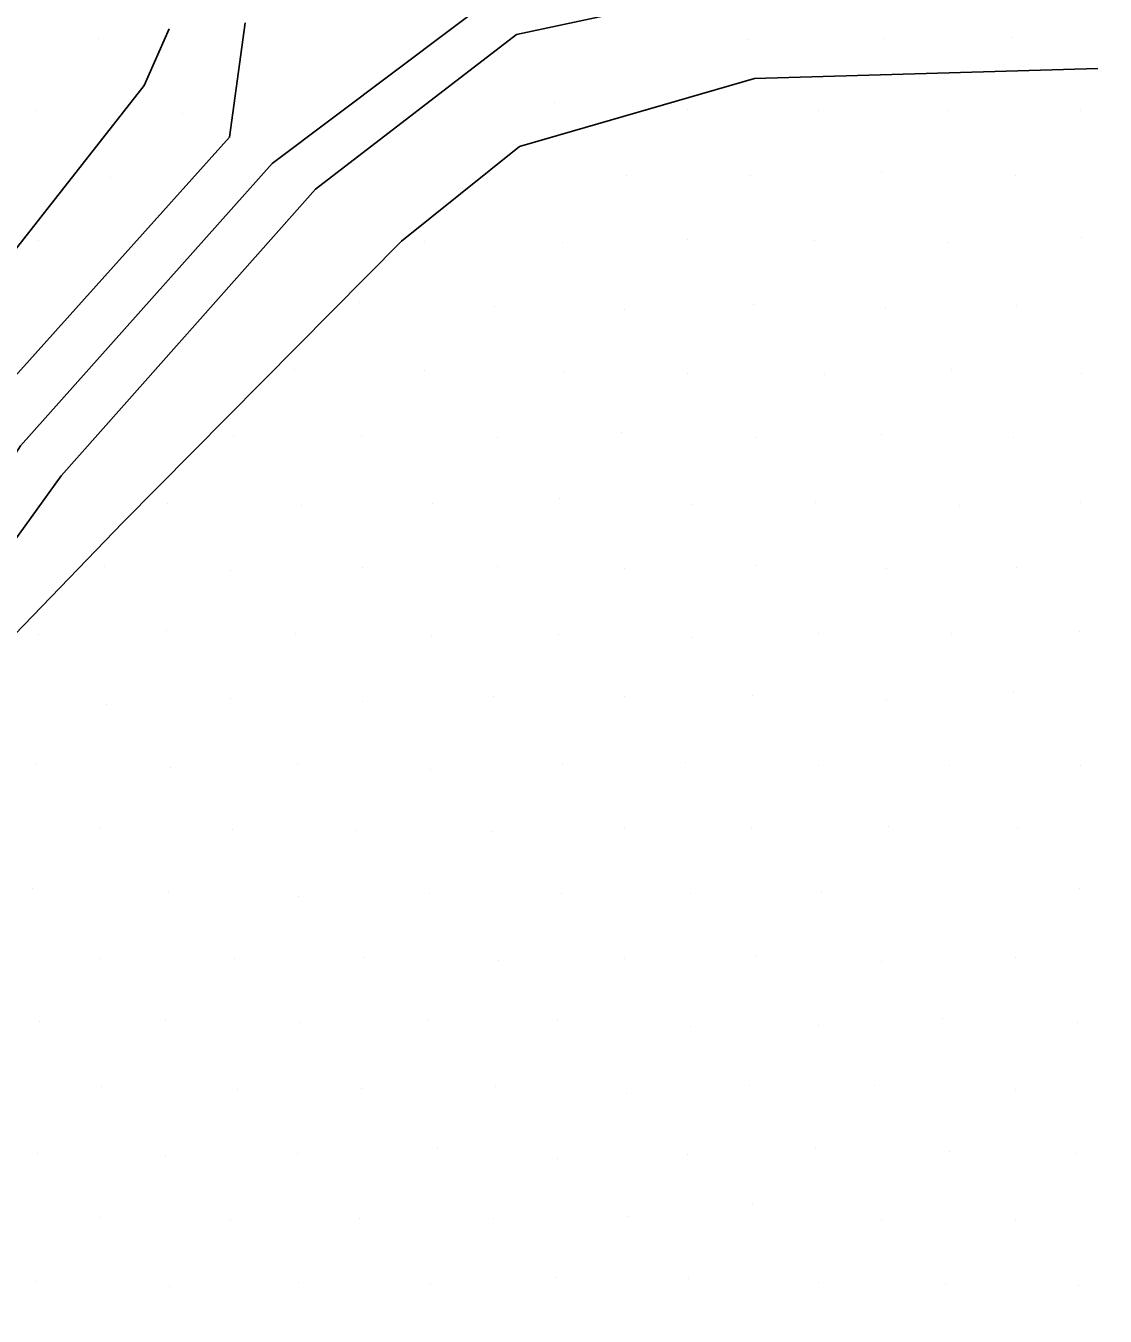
# Model space of a CAD drawing. Extents: x 1602514 to 1609837, y 863887 to 871157.
# Drawn here: x 1606751.66 to 1606786.77, y 865374.89 to 865416.86 of the extents above; entities that cross this region are included whole.
import ezdxf

# ---------------------------------------------------------------- set-up
doc = ezdxf.new("R2010")
doc.units = 0
for name, color, linetype in [('Survey-Flow line', 7, 'Continuous'), ('Survey-Ridge Lines', 7, 'Continuous'), ('Survey-Spot dirt', 7, 'Continuous')]:
    doc.layers.add(name, color=color, linetype=linetype)

msp = doc.modelspace()

# ---------------------------------------------------------------- linework, layer by layer
at = {"layer": 'Survey-Flow line'}
msp.add_lwpolyline([(1606674.781, 865308.888), (1606685.892, 865330.035), (1606699.696, 865351.14), (1606710.567, 865373.161), (1606720.62, 865382.182), (1606734.677, 865386.932), (1606746.276, 865395.047), (1606751.483, 865403.196), (1606759.678, 865412.375), (1606767.564, 865418.324)], dxfattribs=at)
msp.add_lwpolyline([(1606674.781, 865308.888), (1606685.892, 865330.035), (1606699.696, 865351.14), (1606710.567, 865373.161), (1606720.62, 865382.182), (1606734.677, 865386.932), (1606746.276, 865395.047), (1606751.483, 865403.196), (1606759.678, 865412.375), (1606767.564, 865418.324)], dxfattribs=at)
at = {"layer": 'Survey-Ridge Lines'}
for points in [[(1606767.618, 865416.572), (1606775.477, 865418.251), (1606786.775, 865417.526)], [(1606767.618, 865416.572), (1606775.477, 865418.251), (1606786.775, 865417.526)], [(1606707.518, 865375.532), (1606719.785, 865385.226), (1606733.028, 865391.291), (1606742.258, 865399.533), (1606748.226, 865405.648), (1606755.51, 865414.914), (1606756.322, 865416.76)], [(1606707.518, 865375.532), (1606719.785, 865385.226), (1606733.028, 865391.291), (1606742.258, 865399.533), (1606748.226, 865405.648), (1606755.51, 865414.914), (1606756.322, 865416.76)], [(1606709.525, 865373.973), (1606720.299, 865383.366), (1606734.256, 865388.055), (1606745.524, 865395.89), (1606750.167, 865404.195), (1606758.29, 865413.233), (1606758.798, 865416.952)], [(1606709.525, 865373.973), (1606720.299, 865383.366), (1606734.256, 865388.055), (1606745.524, 865395.89), (1606750.167, 865404.195), (1606758.29, 865413.233), (1606758.798, 865416.952)], [(1606711.612, 865372.351), (1606720.952, 865381.006), (1606735.107, 865385.811), (1606747.032, 865394.207), (1606752.811, 865402.217), (1606761.087, 865411.541), (1606767.618, 865416.572)], [(1606711.612, 865372.351), (1606720.952, 865381.006), (1606735.107, 865385.811), (1606747.032, 865394.207), (1606752.811, 865402.217), (1606761.087, 865411.541), (1606767.618, 865416.572)], [(1606712.864, 865371.378), (1606722.502, 865375.399), (1606735.746, 865384.128), (1606747.755, 865393.401), (1606754.825, 865400.71), (1606763.883, 865409.849), (1606767.716, 865412.928), (1606775.364, 865415.146), (1606786.535, 865415.468)], [(1606712.864, 865371.378), (1606722.502, 865375.399), (1606735.746, 865384.128), (1606747.755, 865393.401), (1606754.825, 865400.71), (1606763.883, 865409.849), (1606767.716, 865412.928), (1606775.364, 865415.146), (1606786.535, 865415.468)]]:
    msp.add_lwpolyline(points, dxfattribs=at)
at = {"layer": 'Survey-Spot dirt'}
for p, q in [((1606754.036, 865416.454), (1606754.036, 865416.454)), ((1606754.036, 865416.454), (1606754.036, 865416.454)), ((1606775.127, 865416.397), (1606775.127, 865416.397)), ((1606775.127, 865416.397), (1606775.127, 865416.397)), ((1606779.549, 865416.442), (1606779.549, 865416.442)), ((1606779.549, 865416.442), (1606779.549, 865416.442)), ((1606783.744, 865416.482), (1606783.744, 865416.482)), ((1606783.744, 865416.482), (1606783.744, 865416.482)), ((1606768.857, 865414.375), (1606768.857, 865414.375)), ((1606768.857, 865414.375), (1606768.857, 865414.375)), ((1606751.978, 865414.116), (1606751.978, 865414.116)), ((1606751.978, 865414.116), (1606751.978, 865414.116)), ((1606756.757, 865414.02), (1606756.757, 865414.02)), ((1606756.757, 865414.02), (1606756.757, 865414.02)), ((1606773.187, 865414.119), (1606773.187, 865414.119)), ((1606773.187, 865414.119), (1606773.187, 865414.119)), ((1606777.434, 865414.087), (1606777.434, 865414.087)), ((1606777.434, 865414.087), (1606777.434, 865414.087)), ((1606781.65, 865414.116), (1606781.65, 865414.116)), ((1606781.65, 865414.116), (1606781.65, 865414.116)), ((1606785.984, 865414.089), (1606785.984, 865414.089)), ((1606785.984, 865414.089), (1606785.984, 865414.089)), ((1606754.418, 865411.934), (1606754.418, 865411.934)), ((1606754.418, 865411.934), (1606754.418, 865411.934)), ((1606766.731, 865412.063), (1606766.731, 865412.063)), ((1606766.731, 865412.063), (1606766.731, 865412.063)), ((1606771.199, 865411.979), (1606771.199, 865411.979)), ((1606771.199, 865411.979), (1606771.199, 865411.979)), ((1606775.249, 865411.994), (1606775.249, 865411.994)), ((1606775.249, 865411.994), (1606775.249, 865411.994)), ((1606779.505, 865412.11), (1606779.505, 865412.11)), ((1606779.505, 865412.11), (1606779.505, 865412.11)), ((1606783.855, 865411.979), (1606783.855, 865411.979)), ((1606783.855, 865411.979), (1606783.855, 865411.979)), ((1606752.066, 865409.88), (1606752.066, 865409.88)), ((1606752.066, 865409.88), (1606752.066, 865409.88)), ((1606764.637, 865409.827), (1606764.637, 865409.827)), ((1606764.637, 865409.827), (1606764.637, 865409.827)), ((1606769.124, 865409.803), (1606769.124, 865409.803)), ((1606769.124, 865409.803), (1606769.124, 865409.803)), ((1606773.184, 865409.9), (1606773.184, 865409.9)), ((1606773.184, 865409.9), (1606773.184, 865409.9)), ((1606777.311, 865409.87), (1606777.311, 865409.87)), ((1606777.311, 865409.87), (1606777.311, 865409.87)), ((1606781.66, 865409.793), (1606781.66, 865409.793)), ((1606781.66, 865409.793), (1606781.66, 865409.793)), ((1606786.016, 865409.969), (1606786.016, 865409.969)), ((1606786.016, 865409.969), (1606786.016, 865409.969)), ((1606762.513, 865407.847), (1606762.513, 865407.847)), ((1606762.513, 865407.847), (1606762.513, 865407.847)), ((1606766.9, 865407.715), (1606766.9, 865407.715)), ((1606766.9, 865407.715), (1606766.9, 865407.715)), ((1606771.135, 865407.621), (1606771.135, 865407.621)), ((1606771.135, 865407.621), (1606771.135, 865407.621)), ((1606775.327, 865407.797), (1606775.327, 865407.797)), ((1606775.327, 865407.797), (1606775.327, 865407.797)), ((1606779.622, 865407.656), (1606779.622, 865407.656)), ((1606779.622, 865407.656), (1606779.622, 865407.656)), ((1606783.874, 865407.747), (1606783.874, 865407.747)), ((1606783.874, 865407.747), (1606783.874, 865407.747)), ((1606760.414, 865405.668), (1606760.414, 865405.668)), ((1606760.414, 865405.668), (1606760.414, 865405.668)), ((1606764.645, 865405.649), (1606764.645, 865405.649)), ((1606764.645, 865405.649), (1606764.645, 865405.649)), ((1606769.14, 865405.627), (1606769.14, 865405.627)), ((1606769.14, 865405.627), (1606769.14, 865405.627)), ((1606773.185, 865405.56), (1606773.185, 865405.56)), ((1606773.185, 865405.56), (1606773.185, 865405.56)), ((1606777.627, 865405.529), (1606777.627, 865405.529)), ((1606777.627, 865405.529), (1606777.627, 865405.529)), ((1606781.764, 865405.689), (1606781.764, 865405.689)), ((1606781.764, 865405.689), (1606781.764, 865405.689)), ((1606786.017, 865405.536), (1606786.017, 865405.536)), ((1606786.017, 865405.536), (1606786.017, 865405.536)), ((1606758.403, 865403.534), (1606758.403, 865403.534)), ((1606758.403, 865403.534), (1606758.403, 865403.534)), ((1606762.597, 865403.543), (1606762.597, 865403.543)), ((1606762.597, 865403.543), (1606762.597, 865403.543)), ((1606766.996, 865403.455), (1606766.996, 865403.455)), ((1606766.996, 865403.455), (1606766.996, 865403.455)), ((1606771.024, 865403.642), (1606771.024, 865403.642)), ((1606771.024, 865403.642), (1606771.024, 865403.642)), ((1606775.428, 865403.463), (1606775.428, 865403.463)), ((1606775.428, 865403.463), (1606775.428, 865403.463)), ((1606779.509, 865403.551), (1606779.509, 865403.551)), ((1606779.509, 865403.551), (1606779.509, 865403.551)), ((1606783.783, 865403.455), (1606783.783, 865403.455)), ((1606783.783, 865403.455), (1606783.783, 865403.455)), ((1606756.273, 865401.326), (1606756.273, 865401.326)), ((1606756.273, 865401.326), (1606756.273, 865401.326)), ((1606760.64, 865401.244), (1606760.64, 865401.244)), ((1606760.64, 865401.244), (1606760.64, 865401.244)), ((1606764.882, 865401.318), (1606764.882, 865401.318)), ((1606764.882, 865401.318), (1606764.882, 865401.318)), ((1606769.022, 865401.5), (1606769.022, 865401.5)), ((1606769.022, 865401.5), (1606769.022, 865401.5)), ((1606773.318, 865401.276), (1606773.318, 865401.276)), ((1606773.318, 865401.276), (1606773.318, 865401.276)), ((1606777.338, 865401.339), (1606777.338, 865401.339)), ((1606777.338, 865401.339), (1606777.338, 865401.339)), ((1606782.037, 865401.258), (1606782.037, 865401.258)), ((1606782.037, 865401.258), (1606782.037, 865401.258)), ((1606785.971, 865401.356), (1606785.971, 865401.356)), ((1606785.971, 865401.356), (1606785.971, 865401.356)), ((1606754.23, 865399.26), (1606754.23, 865399.26)), ((1606754.23, 865399.26), (1606754.23, 865399.26)), ((1606762.625, 865399.24), (1606762.625, 865399.24)), ((1606762.625, 865399.24), (1606762.625, 865399.24)), ((1606766.989, 865399.284), (1606766.989, 865399.284)), ((1606766.989, 865399.284), (1606766.989, 865399.284)), ((1606771.141, 865399.22), (1606771.141, 865399.22)), ((1606771.141, 865399.22), (1606771.141, 865399.22)), ((1606775.385, 865399.305), (1606775.385, 865399.305)), ((1606775.385, 865399.305), (1606775.385, 865399.305)), ((1606779.667, 865399.206), (1606779.667, 865399.206)), ((1606779.667, 865399.206), (1606779.667, 865399.206)), ((1606783.894, 865399.224), (1606783.894, 865399.224)), ((1606783.894, 865399.224), (1606783.894, 865399.224)), ((1606758.319, 865399.129), (1606758.319, 865399.129)), ((1606758.319, 865399.129), (1606758.319, 865399.129)), ((1606752.072, 865397.046), (1606752.072, 865397.046)), ((1606752.072, 865397.046), (1606752.072, 865397.046)), ((1606756.251, 865397.181), (1606756.251, 865397.181)), ((1606756.251, 865397.181), (1606756.251, 865397.181)), ((1606760.432, 865397.089), (1606760.432, 865397.089)), ((1606760.432, 865397.089), (1606760.432, 865397.089)), ((1606769.001, 865397.054), (1606769.001, 865397.054)), ((1606769.001, 865397.054), (1606769.001, 865397.054)), ((1606777.447, 865397.081), (1606777.447, 865397.081)), ((1606777.447, 865397.081), (1606777.447, 865397.081)), ((1606781.778, 865397.106), (1606781.778, 865397.106)), ((1606781.778, 865397.106), (1606781.778, 865397.106)), ((1606785.926, 865397.143), (1606785.926, 865397.143)), ((1606785.926, 865397.143), (1606785.926, 865397.143)), ((1606764.862, 865397.007), (1606764.862, 865397.007)), ((1606764.862, 865397.007), (1606764.862, 865397.007)), ((1606773.359, 865396.948), (1606773.359, 865396.948)), ((1606773.359, 865396.948), (1606773.359, 865396.948)), ((1606758.311, 865394.978), (1606758.311, 865394.978)), ((1606758.311, 865394.978), (1606758.311, 865394.978)), ((1606766.864, 865395.041), (1606766.864, 865395.041)), ((1606766.864, 865395.041), (1606766.864, 865395.041)), ((1606771.125, 865395.048), (1606771.125, 865395.048)), ((1606771.125, 865395.048), (1606771.125, 865395.048)), ((1606775.302, 865395.08), (1606775.302, 865395.08)), ((1606775.302, 865395.08), (1606775.302, 865395.08)), ((1606783.779, 865395.189), (1606783.779, 865395.189)), ((1606783.779, 865395.189), (1606783.779, 865395.189)), ((1606754.296, 865394.778), (1606754.296, 865394.778)), ((1606754.296, 865394.778), (1606754.296, 865394.778)), ((1606762.628, 865394.872), (1606762.628, 865394.872)), ((1606762.628, 865394.872), (1606762.628, 865394.872)), ((1606779.663, 865394.92), (1606779.663, 865394.92)), ((1606779.663, 865394.92), (1606779.663, 865394.92)), ((1606752.001, 865392.854), (1606752.001, 865392.854)), ((1606752.001, 865392.854), (1606752.001, 865392.854)), ((1606760.489, 865392.848), (1606760.489, 865392.848)), ((1606760.489, 865392.848), (1606760.489, 865392.848)), ((1606773.112, 865392.883), (1606773.112, 865392.883)), ((1606773.112, 865392.883), (1606773.112, 865392.883)), ((1606756.374, 865392.728), (1606756.374, 865392.728)), ((1606756.374, 865392.728), (1606756.374, 865392.728)), ((1606764.841, 865392.683), (1606764.841, 865392.683)), ((1606764.841, 865392.683), (1606764.841, 865392.683)), ((1606769.128, 865392.821), (1606769.128, 865392.821)), ((1606769.128, 865392.821), (1606769.128, 865392.821)), ((1606777.461, 865392.813), (1606777.461, 865392.813)), ((1606777.461, 865392.813), (1606777.461, 865392.813)), ((1606781.702, 865392.815), (1606781.702, 865392.815)), ((1606781.702, 865392.815), (1606781.702, 865392.815)), ((1606785.978, 865392.799), (1606785.978, 865392.799)), ((1606785.978, 865392.799), (1606785.978, 865392.799)), ((1606754.084, 865390.753), (1606754.084, 865390.753)), ((1606754.084, 865390.753), (1606754.084, 865390.753)), ((1606771.144, 865390.789), (1606771.144, 865390.789)), ((1606771.144, 865390.789), (1606771.144, 865390.789)), ((1606775.262, 865390.764), (1606775.262, 865390.764)), ((1606775.262, 865390.764), (1606775.262, 865390.764)), ((1606779.727, 865390.812), (1606779.727, 865390.812)), ((1606779.727, 865390.812), (1606779.727, 865390.812)), ((1606783.934, 865390.8), (1606783.934, 865390.8)), ((1606783.934, 865390.8), (1606783.934, 865390.8)), ((1606758.369, 865390.728), (1606758.369, 865390.728)), ((1606758.369, 865390.728), (1606758.369, 865390.728)), ((1606762.419, 865390.701), (1606762.419, 865390.701)), ((1606762.419, 865390.701), (1606762.419, 865390.701)), ((1606766.803, 865390.651), (1606766.803, 865390.651)), ((1606766.803, 865390.651), (1606766.803, 865390.651)), ((1606751.883, 865388.797), (1606751.883, 865388.797)), ((1606751.883, 865388.797), (1606751.883, 865388.797)), ((1606756.305, 865388.655), (1606756.305, 865388.655)), ((1606756.305, 865388.655), (1606756.305, 865388.655)), ((1606764.78, 865388.644), (1606764.78, 865388.644)), ((1606764.78, 865388.644), (1606764.78, 865388.644)), ((1606773.286, 865388.65), (1606773.286, 865388.65)), ((1606773.286, 865388.65), (1606773.286, 865388.65)), ((1606777.546, 865388.719), (1606777.546, 865388.719)), ((1606777.546, 865388.719), (1606777.546, 865388.719)), ((1606785.923, 865388.815), (1606785.923, 865388.815)), ((1606785.923, 865388.815), (1606785.923, 865388.815)), ((1606760.531, 865388.536), (1606760.531, 865388.536)), ((1606760.531, 865388.536), (1606760.531, 865388.536)), ((1606769.095, 865388.632), (1606769.095, 865388.632)), ((1606769.095, 865388.632), (1606769.095, 865388.632)), ((1606762.636, 865386.547), (1606762.636, 865386.547)), ((1606762.636, 865386.547), (1606762.636, 865386.547)), ((1606775.431, 865386.603), (1606775.431, 865386.603)), ((1606775.431, 865386.603), (1606775.431, 865386.603)), ((1606783.854, 865386.55), (1606783.854, 865386.55)), ((1606783.854, 865386.55), (1606783.854, 865386.55)), ((1606754.074, 865386.517), (1606754.074, 865386.517)), ((1606754.074, 865386.517), (1606754.074, 865386.517)), ((1606758.437, 865386.522), (1606758.437, 865386.522)), ((1606758.437, 865386.522), (1606758.437, 865386.522)), ((1606767.032, 865386.461), (1606767.032, 865386.461)), ((1606767.032, 865386.461), (1606767.032, 865386.461)), ((1606771.135, 865386.511), (1606771.135, 865386.511)), ((1606771.135, 865386.511), (1606771.135, 865386.511)), ((1606779.494, 865386.416), (1606779.494, 865386.416)), ((1606779.494, 865386.416), (1606779.494, 865386.416)), ((1606752.096, 865384.486), (1606752.096, 865384.486)), ((1606752.096, 865384.486), (1606752.096, 865384.486)), ((1606756.207, 865384.505), (1606756.207, 865384.505)), ((1606756.207, 865384.505), (1606756.207, 865384.505)), ((1606760.559, 865384.454), (1606760.559, 865384.454)), ((1606760.559, 865384.454), (1606760.559, 865384.454)), ((1606764.749, 865384.496), (1606764.749, 865384.496)), ((1606764.749, 865384.496), (1606764.749, 865384.496)), ((1606768.947, 865384.514), (1606768.947, 865384.514)), ((1606768.947, 865384.514), (1606768.947, 865384.514)), ((1606781.475, 865384.583), (1606781.475, 865384.583)), ((1606781.475, 865384.583), (1606781.475, 865384.583)), ((1606785.863, 865384.448), (1606785.863, 865384.448)), ((1606785.863, 865384.448), (1606785.863, 865384.448)), ((1606773.27, 865384.301), (1606773.27, 865384.301)), ((1606773.27, 865384.301), (1606773.27, 865384.301)), ((1606777.462, 865384.355), (1606777.462, 865384.355)), ((1606777.462, 865384.355), (1606777.462, 865384.355)), ((1606754.124, 865382.372), (1606754.124, 865382.372)), ((1606754.124, 865382.372), (1606754.124, 865382.372)), ((1606766.948, 865382.346), (1606766.948, 865382.346)), ((1606766.948, 865382.346), (1606766.948, 865382.346)), ((1606775.192, 865382.409), (1606775.192, 865382.409)), ((1606775.192, 865382.409), (1606775.192, 865382.409)), ((1606779.263, 865382.408), (1606779.263, 865382.408)), ((1606779.263, 865382.408), (1606779.263, 865382.408)), ((1606758.549, 865382.275), (1606758.549, 865382.275)), ((1606758.549, 865382.275), (1606758.549, 865382.275)), ((1606762.589, 865382.282), (1606762.589, 865382.282)), ((1606762.589, 865382.282), (1606762.589, 865382.282)), ((1606771.218, 865382.141), (1606771.218, 865382.141)), ((1606771.218, 865382.141), (1606771.218, 865382.141)), ((1606783.862, 865382.258), (1606783.862, 865382.258)), ((1606783.862, 865382.258), (1606783.862, 865382.258)), ((1606765.042, 865380.342), (1606765.042, 865380.342)), ((1606765.042, 865380.342), (1606765.042, 865380.342)), ((1606777.359, 865380.335), (1606777.359, 865380.335)), ((1606777.359, 865380.335), (1606777.359, 865380.335)), ((1606781.715, 865380.259), (1606781.715, 865380.259)), ((1606781.715, 865380.259), (1606781.715, 865380.259)), ((1606752.027, 865380.19), (1606752.027, 865380.19)), ((1606752.027, 865380.19), (1606752.027, 865380.19)), ((1606756.205, 865380.12), (1606756.205, 865380.12)), ((1606756.205, 865380.12), (1606756.205, 865380.12)), ((1606760.491, 865380.179), (1606760.491, 865380.179)), ((1606760.491, 865380.179), (1606760.491, 865380.179)), ((1606768.971, 865380.018), (1606768.971, 865380.018)), ((1606768.971, 865380.018), (1606768.971, 865380.018)), ((1606773.187, 865380.158), (1606773.187, 865380.158)), ((1606773.187, 865380.158), (1606773.187, 865380.158)), ((1606785.822, 865380.176), (1606785.822, 865380.176)), ((1606785.822, 865380.176), (1606785.822, 865380.176)), ((1606775.288, 865378.523), (1606775.288, 865378.523)), ((1606775.288, 865378.523), (1606775.288, 865378.523)), ((1606754.074, 865378.096), (1606754.074, 865378.096)), ((1606754.074, 865378.096), (1606754.074, 865378.096)), ((1606758.305, 865378.015), (1606758.305, 865378.015)), ((1606758.305, 865378.015), (1606758.305, 865378.015)), ((1606762.512, 865378.083), (1606762.512, 865378.083)), ((1606762.512, 865378.083), (1606762.512, 865378.083)), ((1606766.888, 865378.072), (1606766.888, 865378.072)), ((1606766.888, 865378.072), (1606766.888, 865378.072)), ((1606771.252, 865378.142), (1606771.252, 865378.142)), ((1606771.252, 865378.142), (1606771.252, 865378.142)), ((1606779.506, 865378.043), (1606779.506, 865378.043)), ((1606779.506, 865378.043), (1606779.506, 865378.043)), ((1606783.861, 865378.027), (1606783.861, 865378.027)), ((1606783.861, 865378.027), (1606783.861, 865378.027)), ((1606768.878, 865376.151), (1606768.878, 865376.151)), ((1606768.878, 865376.151), (1606768.878, 865376.151)), ((1606773.207, 865376.109), (1606773.207, 865376.109)), ((1606773.207, 865376.109), (1606773.207, 865376.109)), ((1606751.998, 865376.033), (1606751.998, 865376.033)), ((1606751.998, 865376.033), (1606751.998, 865376.033)), ((1606756.342, 865375.869), (1606756.342, 865375.869)), ((1606756.342, 865375.869), (1606756.342, 865375.869)), ((1606760.519, 865375.979), (1606760.519, 865375.979)), ((1606760.519, 865375.979), (1606760.519, 865375.979)), ((1606764.83, 865375.921), (1606764.83, 865375.921)), ((1606764.83, 865375.921), (1606764.83, 865375.921)), ((1606777.456, 865375.979), (1606777.456, 865375.979)), ((1606777.456, 865375.979), (1606777.456, 865375.979)), ((1606781.595, 865375.908), (1606781.595, 865375.908)), ((1606781.595, 865375.908), (1606781.595, 865375.908)), ((1606785.917, 865375.878), (1606785.917, 865375.878)), ((1606785.917, 865375.878), (1606785.917, 865375.878))]:
    msp.add_line(p, q, dxfattribs=at)

doc.saveas('drawing.dxf')
